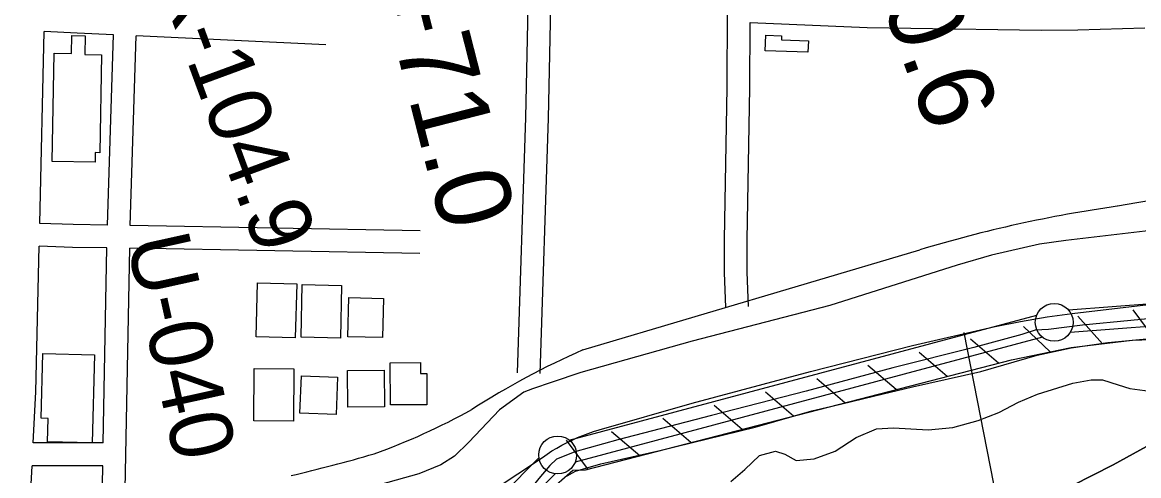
# Model space of a CAD drawing. Extents: x 3625074 to 3663148, y 511451 to 537151.
# Drawn here: x 3653278 to 3654754, y 532692 to 533290 of the extents above; entities that cross this region are included whole.
import ezdxf

# ---------------------------------------------------------------- set-up
doc = ezdxf.new("R2010")
doc.units = 0
for name, color, linetype in [('V-BLDG-OTLN', 7, 'Continuous'), ('V-FLOD-BASE', 7, 'Continuous'), ('V-LEVE-TOET', 7, 'Continuous'), ('V-RIVR-RANG', 7, 'Continuous'), ('V-RIVR-RANG-IDEN', 7, 'Continuous'), ('V-ROAD-CNTR', 7, 'Continuous'), ('V-RRAP-FSHR', 7, 'Continuous'), ('V-SITE-VEGE', 7, 'Continuous'), ('V-SURV-IDEN', 7, 'Continuous'), ('V-SURV-LINE', 7, 'Continuous'), ('V-TOPO-DPTH', 7, 'Continuous'), ('V-TOPO-MINR', 7, 'Continuous')]:
    doc.layers.add(name, color=color, linetype=linetype)

msp = doc.modelspace()

# ---------------------------------------------------------------- linework, layer by layer
at = {"layer": 'V-BLDG-OTLN'}
for points in [[(3653383, 533247.5), (3653380.5, 533118.2), (3653374.6, 533118.3), (3653374.3, 533105.7), (3653317.4, 533106.8), (3653320.2, 533249.5), (3653343.2, 533249.1), (3653343.7, 533273.1), (3653361.4, 533272.8), (3653360.9, 533248)], [(3654317, 533251), (3654260.6, 533252.8), (3654261.3, 533273.4), (3654282, 533272.7), (3654281.8, 533267.2), (3654317.5, 533266)], [(3653587.3, 532874.9), (3653589.2, 532946.5), (3653641, 532945.1), (3653639, 532873.5)], [(3653647, 532874.4), (3653648.3, 532944), (3653700, 532943), (3653698.7, 532873.4)], [(3653709.8, 532926.9), (3653755.5, 532925.8), (3653754.3, 532874.1), (3653708.6, 532875.2)], [(3653373.5, 532851), (3653370.4, 532734.9), (3653311.4, 532736.5), (3653312.2, 532767.3), (3653303.1, 532767.5), (3653305.3, 532852.8)], [(3653764.9, 532785.1), (3653764.7, 532840.8), (3653804.5, 532840.9), (3653804.5, 532826.5), (3653813, 532826.5), (3653813.1, 532785.2)], [(3653637.3, 532832.7), (3653636.7, 532763.7), (3653584.3, 532764.2), (3653584.9, 532833.1)], [(3653647.2, 532823.3), (3653694.9, 532821.5), (3653693.1, 532772.5), (3653645.3, 532774.3)], [(3653708.2, 532830.7), (3653756.7, 532830.9), (3653756.9, 532782.5), (3653708.5, 532782.3)]]:
    msp.add_lwpolyline(points, close=True, dxfattribs=at)
at = {"layer": 'V-FLOD-BASE'}
msp.add_lwpolyline([(3654807.7, 532902.6), (3654680, 532890.2), (3654635.1, 532884.5), (3654617.5, 532884), (3654599.8, 532878.1), (3654536.5, 532861), (3654429, 532834.1), (3654314.7, 532803.3), (3654189.5, 532771.1), (3654065.6, 532739), (3654008.5, 532723.2), (3653994.8, 532717.2), (3653984.6, 532713.3), (3653975.7, 532705.2), (3653961.3, 532687.7), (3653929.7, 532649.3), (3653911.3, 532637.2), (3653877.9, 532625.3), (3653810.5, 532604.9), (3653654.7, 532565.6), (3653481.9, 532521), (3653332.8, 532482.3), (3653173.6, 532438.2)], dxfattribs=at)
at = {"layer": 'V-LEVE-TOET'}
for points in [[(3654778, 533016.3), (3654657.8, 533002.4), (3654623.1, 532997.3), (3654559.8, 532983), (3654514.2, 532969.8), (3654346.1, 532916.3), (3654163.7, 532869.1), (3654016.7, 532827.7), (3653978.6, 532815.1), (3653952.7, 532806.5), (3653941.1, 532801.9), (3653909, 532778.4), (3653868.5, 532736), (3653849.4, 532717.2), (3653831.6, 532705.8), (3653802.3, 532693.9), (3653731.5, 532674.1), (3653688, 532665.7), (3653635.7, 532658.7), (3653596.2, 532653.7), (3653544.6, 532643.9), (3653469, 532624.9), (3653373.7, 532597.3), (3653240.3, 532554.4)], [(3653998.7, 532691.4), (3654009.6, 532697.4), (3654042.9, 532707.3), (3654121.2, 532724.9), (3654247, 532755.7), (3654321.9, 532777.4), (3654360, 532785.9), (3654405.6, 532797), (3654455.2, 532808.8), (3654545.7, 532829), (3654619.9, 532850.7), (3654664.8, 532860.5), (3654713.7, 532867.5), (3654797.3, 532875.6)]]:
    msp.add_lwpolyline(points, dxfattribs=at)
at = {"layer": 'V-RIVR-RANG'}
msp.add_line((3654523.1, 532880.9), (3654765.5, 531644.4), dxfattribs=at)
at = {"layer": 'V-ROAD-CNTR'}
for points in [[(3653962.7, 532826.6), (3653974.1, 533164), (3653985, 533691.3), (3653992.9, 533921.2)], [(3654208.2, 532914), (3654206.6, 532959.6), (3654206.4, 533003.5), (3654210.2, 533204.5), (3654210.8, 533305.7), (3654212, 533477.2), (3654217.3, 533703.2), (3654222, 533919.5)], [(3653932.7, 532827.6), (3653944.1, 533164.9), (3653952.3, 533560.9)], [(3654238.2, 532915), (3654236.6, 532960.3), (3654236.4, 533003.3), (3654240.2, 533204.1), (3654240.7, 533290)], [(3654240.7, 533290), (3654395.1, 533283.7), (3654452.9, 533282.8), (3654625.5, 533280.2), (3654674, 533280.5), (3654762.6, 533283)], [(3653301.3, 533024.8), (3653307.2, 533278.4)], [(3653398.8, 533273.9), (3653350.6, 533276.2), (3653307.2, 533278.4)], [(3653390.8, 533022.4), (3653398.8, 533273.9)], [(3653420.8, 533021.9), (3653428.8, 533272.5)], [(3653679.6, 533260.8), (3653428.8, 533272.5)], [(3653390.8, 533022.4), (3653345.5, 533023.2), (3653301.3, 533024.8)], [(3653804.2, 533015.2), (3653420.8, 533021.9)], [(3653292.6, 532734.8), (3653296.2, 532802.4), (3653300.6, 532994.8)], [(3653390.1, 532992.4), (3653344.7, 532993.2), (3653300.6, 532994.8)], [(3653385.2, 532734.8), (3653390.1, 532992.4)], [(3653413.2, 532628), (3653420.1, 532991.9)], [(3653803.7, 532985.2), (3653420.1, 532991.9)], [(3654019.5, 532857.8), (3654465.1, 532989.9)], [(3654562.4, 532888.3), (3654598.2, 532895.3), (3654633.4, 532901.6), (3654666.5, 532905.9), (3654767.2, 532917.6)], [(3653900.6, 532672.6), (3653965.8, 532715.7), (3653972.1, 532720), (3653978.5, 532724.2), (3653985, 532728.1), (3653991.7, 532731.8), (3653998.4, 532735.4), (3654005.3, 532738.7), (3654012.2, 532741.8), (3654019.3, 532744.7), (3654026.4, 532747.3), (3654033.6, 532749.8), (3654040.9, 532752), (3654163.7, 532787.4), (3654320.3, 532829), (3654455, 532863.5), (3654562.4, 532888.3)], [(3653385.2, 532734.8), (3653292.6, 532734.8)], [(3653285.2, 532591.8), (3653291.1, 532704.8)], [(3653384.7, 532704.8), (3653291.1, 532704.8)], [(3653383.2, 532628.6), (3653384.7, 532704.8)]]:
    msp.add_lwpolyline(points, dxfattribs=at)
for centre, radius, start, end in [((3654987.6, 531621.1), 1450.1, 92.0947, 100.3879), ((3654979.4, 531278.1), 1787.5, 98.1489, 106.723), ((3654467.3, 531846), 1106.5, 113.8717, 122.516), ((3653428.2, 533586.5), 921.7, 289.9935, 298.8227), ((3653148.7, 534766.6), 2130.8, 283.1494, 286.2051)]:
    msp.add_arc(centre, radius, start, end, dxfattribs=at)
at = {"layer": 'V-RRAP-FSHR'}
for p, q in [((3654706.5, 532865.7), (3654673.9, 532902.1)), ((3654776.2, 532871.5), (3654746.8, 532910.5)), ((3654637.3, 532855.1), (3654601.9, 532888.7)), ((3654569, 532840.2), (3654531.8, 532872)), ((3654501.2, 532822.7), (3654464.1, 532854.5)), ((3654433.4, 532805.2), (3654396.3, 532837)), ((3654365.6, 532787.7), (3654328.5, 532819.5)), ((3654297.9, 532770.2), (3654260.7, 532802)), ((3654230.1, 532752.8), (3654193, 532784.5)), ((3654162.3, 532735.3), (3654125.2, 532767)), ((3654094.5, 532717.8), (3654057.4, 532749.5)), ((3654026.9, 532699.3), (3653997.5, 532738.4))]:
    msp.add_line(p, q, dxfattribs=at)
msp.add_lwpolyline([(3653263.9, 532465.4), (3653277.2, 532438.8), (3653888.9, 532596.3), (3653915.2, 532608), (3653931.9, 532620.1), (3653972.9, 532670), (3654006.1, 532698.7), (3654022.7, 532699.2), (3654586, 532844.6), (3654665.1, 532860.8), (3654745.8, 532870.4), (3654901.6, 532875.9), (3655076.9, 532881.8), (3655473.9, 532844.2), (3656238.9, 532754.4), (3656275.2, 532717.3), (3656350.5, 532706.4), (3657062.2, 532365.4), (3657067.9, 532383.8)], dxfattribs=at)
at = {"layer": 'V-SITE-VEGE'}
msp.add_lwpolyline([(3654215.2, 532683.7), (3654233.7, 532699.9), (3654253, 532718.1), (3654274.1, 532724), (3654286.3, 532719.8), (3654301.2, 532711.5), (3654325.1, 532714), (3654353.1, 532724), (3654380.5, 532742.1), (3654407.8, 532753.5), (3654430.3, 532754.6), (3654475.9, 532752.2), (3654508.6, 532755.3), (3654542, 532764.5), (3654569.4, 532775.1), (3654595.4, 532788.5), (3654620.7, 532799.2), (3654667.1, 532813.7), (3654691.6, 532818.3), (3654706.6, 532818.1), (3654727, 532811.8), (3654742.6, 532806.9), (3654769.1, 532803.3)], dxfattribs=at)
at = {"layer": 'V-SURV-LINE'}
for points in [[(3654661.3, 532910.6), (3655065.7, 532941.4)], [(3655068, 532911.5), (3654663.6, 532880.7)], [(3654001.4, 532738.6), (3654619.4, 532903.5)], [(3654627.1, 532874.5), (3654009.2, 532709.6)], [(3653913.5, 532667.1), (3653961.3, 532715.3)], [(3653982.6, 532694.2), (3653934.9, 532646)]]:
    msp.add_lwpolyline(points, dxfattribs=at)
for centre in [(3654642.6, 532894.1), (3653986, 532718.9)]:
    msp.add_circle(centre, 25, dxfattribs=at)
at = {"layer": 'V-TOPO-DPTH'}
msp.add_lwpolyline([(3654666.7, 532678.5), (3654720.4, 532706.1), (3654773.5, 532734.8)], dxfattribs=at)
at = {"layer": 'V-TOPO-MINR'}
msp.add_lwpolyline([(3654773.5, 532734.8), (3654720.4, 532706.1), (3654666.7, 532678.5)], dxfattribs=at)

# ---------------------------------------------------------------- texts
at = {"layer": 'V-RIVR-RANG-IDEN'}
for s, rotation, p in [('R-104.9', 290.2315, (3653454.6, 533350.7)), ('U-040', 282.4643, (3653415.7, 533001.9))]:
    msp.add_text(s, height=83, rotation=rotation, dxfattribs=at).set_placement(p)
at = {"layer": 'V-SURV-IDEN'}
for s, rotation, p in [('545+50.6', 289.8612, (3654286.9, 533669.8)), ('538+71.0', 284.3525, (3653695.8, 533554.3))]:
    msp.add_text(s, height=100, rotation=rotation, dxfattribs=at).set_placement(p)

doc.saveas('drawing.dxf')
